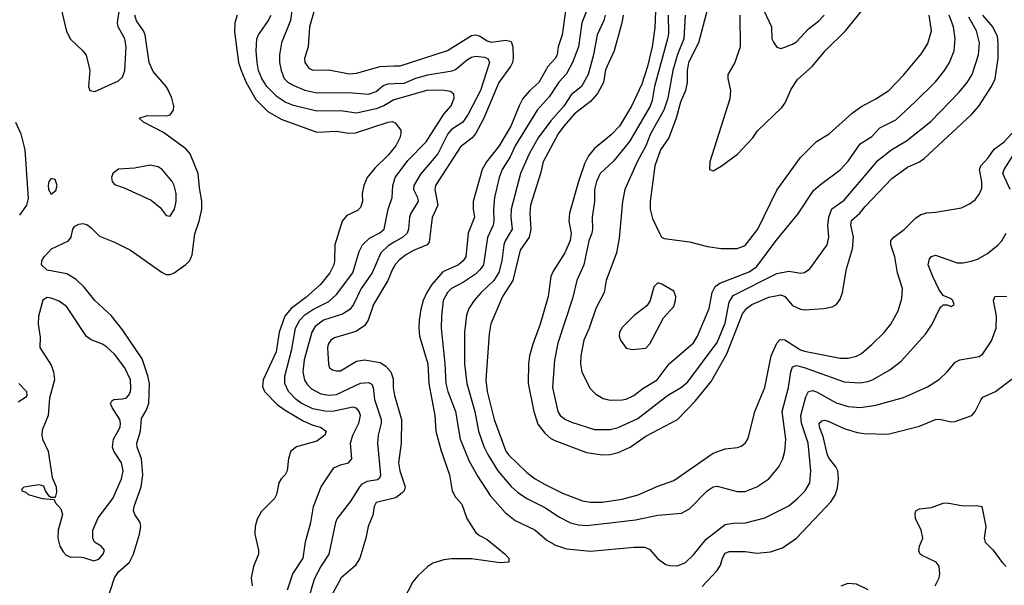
# Model space of a CAD drawing. Header units: inches. Extents: x 1550315 to 1685896, y 510706 to 640504.
# Tile 416 of 452: x 1668112 to 1673078, y 591672 to 594527. Entities that reach past the tile are written whole.
import ezdxf

# ---------------------------------------------------------------- set-up
doc = ezdxf.new("R2010")
doc.units = ezdxf.units.IN
doc.header["$MEASUREMENT"] = 0
doc.layers.add('B6569', color=7, linetype='Continuous')
doc.layers.add('B6579', color=7, linetype='Continuous')

msp = doc.modelspace()

# ---------------------------------------------------------------- linework, layer by layer
at = {"layer": 'B6569', "color": 5}
for points, elevation in [([(1670000, 595359), (1669956.3, 595270), (1669916, 595224), (1669862.3, 595137.7), (1669798.8, 595050), (1669775.7, 595010), (1669740.1, 594930), (1669670, 594823.1), (1669638.9, 594750), (1669616.6, 594643.4), (1669573.5, 594490), (1669565.8, 594390), (1669548.6, 594330), (1669549.4, 594310), (1669570, 594282.7), (1669590, 594272.4), (1669670, 594273.9), (1669773.4, 594253.4), (1669810, 594257.4), (1669930, 594289.6), (1670000, 594293.1)], 480), ([(1669494.1, 594650), (1669477.1, 594522.9), (1669431.7, 594410), (1669422.6, 594350), (1669422.3, 594310), (1669430.1, 594270), (1669446.2, 594230), (1669466.3, 594210), (1669494.2, 594194.2), (1669550, 594171), (1669610, 594157.2), (1669770, 594159), (1669870, 594150.1), (1669910, 594165.1), (1669945.4, 594194.6), (1669970, 594203.7), (1670000, 594204.5)], 460), ([(1668314, 594610), (1668347.5, 594467.5), (1668368.5, 594428.5), (1668430.3, 594370.3), (1668446.9, 594346.9), (1668464.9, 594270), (1668458.8, 594190), (1668466, 594170), (1668490, 594164.9), (1668610, 594218), (1668630, 594236), (1668641.6, 594270), (1668648.4, 594390), (1668642.2, 594430), (1668608.2, 594490), (1668605.4, 594510), (1668617, 594590)], 440), ([(1668550, 591585.2), (1668589, 591711), (1668610, 591740.6), (1668664.6, 591790), (1668685.7, 591830), (1668716.4, 591930), (1668721.9, 591970), (1668718.5, 591990), (1668692.3, 592030), (1668685.7, 592050), (1668688.7, 592070), (1668724.2, 592170), (1668731.8, 592230), (1668725.8, 592310), (1668703.4, 592370), (1668701.7, 592390), (1668720.6, 592450), (1668725.9, 592514.1), (1668750, 592554.4), (1668762.5, 592590), (1668766.5, 592690), (1668758.6, 592730), (1668730, 592815.5), (1668630, 592962.4), (1668573.4, 593033.4), (1668490.8, 593110), (1668436.2, 593176.2), (1668396.3, 593216.3), (1668350, 593243.6), (1668250, 593263.4), (1668221, 593290), (1668223.1, 593310), (1668234.4, 593330), (1668271.6, 593370), (1668357.8, 593410), (1668371.7, 593430), (1668380.3, 593470), (1668390, 593484.2), (1668410, 593495.6), (1668430, 593498.7), (1668450, 593492.4), (1668470, 593477.6), (1668513.8, 593433.8), (1668590, 593403.9), (1668670, 593362.9), (1668830, 593251), (1668850, 593241.6), (1668870, 593241.4), (1668890, 593249.5), (1668950, 593290.9), (1668970, 593311.3), (1668980.6, 593339.4), (1668994.4, 593445.6), (1669016.8, 593510), (1669029.5, 593570), (1669030.2, 593610.2), (1669018.1, 593678.1), (1669012.2, 593750), (1668971.1, 593850), (1668950, 593874.3), (1668836.8, 593956.8), (1668736, 594010), (1668714, 594030), (1668756.6, 594043.4), (1668850, 594041.6), (1668870, 594046.5), (1668886.8, 594070), (1668889.2, 594090.8), (1668879, 594130), (1668861.4, 594170), (1668849.5, 594190), (1668785.2, 594265.2), (1668764.4, 594310), (1668744.2, 594450), (1668735.5, 594470), (1668700.8, 594520.8), (1668691.9, 594550)], 420), ([(1669207.8, 594550), (1669196.4, 594510), (1669194.9, 594465.1), (1669215.7, 594310), (1669227.9, 594270), (1669254.2, 594210), (1669303.3, 594123.3), (1669363.8, 594063.8), (1669430, 594025.3), (1669610, 593958.4), (1669710, 593963.6), (1669770, 593954), (1669804.6, 593955.4), (1669969.4, 594010), (1669990, 594012.1), (1670000, 594008.3)], 420), ([(1670000, 594122.3), (1669998.2, 594121.8), (1669948.7, 594091.3), (1669910, 594076), (1669810, 594054.2), (1669730, 594066.4), (1669610, 594065.2), (1669493.1, 594093.1), (1669450, 594110.1), (1669410, 594137), (1669358.6, 594190), (1669332.5, 594230), (1669316.8, 594270), (1669309.5, 594310.5), (1669304.6, 594370), (1669307.9, 594430), (1669315.4, 594450), (1669363.1, 594516.9), (1669380.5, 594550)], 440), ([(1668089.7, 594010), (1668118, 593950), (1668136.8, 593870), (1668154.8, 593625.2), (1668145.1, 593590), (1668110, 593540.4)], 440), ([(1670000, 593879.2), (1669970, 593842.7), (1669902.2, 593777.8), (1669863.9, 593730), (1669847.8, 593690), (1669839.6, 593650), (1669840.8, 593610), (1669830, 593578.4), (1669815.7, 593564.3), (1669761.8, 593538.2), (1669738, 593510), (1669701.6, 593390), (1669699.8, 593310), (1669695.3, 593290), (1669675.4, 593250), (1669629.5, 593190), (1669554.5, 593125.5), (1669480.8, 593070), (1669449.4, 593030), (1669420.9, 592950), (1669404.6, 592850), (1669339.1, 592710), (1669335.7, 592675.7), (1669345.6, 592650), (1669410, 592584.4), (1669450, 592555.8), (1669542.1, 592502.1), (1669590, 592480.4), (1669628.2, 592470), (1669656.5, 592450), (1669650, 592429.7), (1669610, 592400.4), (1669508, 592372), (1669478.7, 592350), (1669467.8, 592312.3), (1669460.3, 592250), (1669450, 592229.4), (1669430.3, 592209.7), (1669419.3, 592190), (1669407.4, 592130), (1669396.9, 592110), (1669330, 592043.5), (1669310, 592005.6), (1669299.4, 591970), (1669297.1, 591930), (1669316, 591850), (1669316.5, 591830), (1669290, 591767), (1669279.8, 591710), (1669284.5, 591670)], 420), ([(1669462, 591650), (1669489.6, 591730.4), (1669541.2, 591810), (1669552.4, 591892.4), (1669579.4, 591990), (1669593.5, 592070), (1669632.1, 592170), (1669695.4, 592264.6), (1669730, 592281), (1669770.4, 592290), (1669786.9, 592310), (1669780.7, 592390), (1669792, 592430), (1669822.5, 592490), (1669830.1, 592530), (1669823.5, 592550), (1669810, 592566.8), (1669791.8, 592571.8), (1669690, 592549.7), (1669650, 592550.5), (1669590, 592563.1), (1669531.1, 592591.1), (1669506, 592610), (1669467.6, 592650), (1669448.3, 592690), (1669448.3, 592728.3), (1669483.3, 592863.3), (1669502.6, 592970), (1669523.9, 593010), (1669550, 593036.6), (1669590, 593063.5), (1669670, 593104.8), (1669710, 593139.1), (1669791.6, 593250), (1669823.8, 593356.2), (1669841, 593390), (1669876.4, 593423.6), (1669928.4, 593451.6), (1669950.1, 593470), (1669969.5, 593570), (1669990.8, 593630), (1669992.7, 593690), (1670000, 593712.3)], 440), ([(1670000, 593403.8), (1669970, 593385.9), (1669932.8, 593350), (1669890.1, 593250), (1669834.3, 593170), (1669795.5, 593090), (1669776.4, 593063.6), (1669740, 593040), (1669643.2, 593010), (1669601.4, 592978.6), (1669584.3, 592950), (1669546.6, 592810), (1669539.2, 592750), (1669548.4, 592708.5), (1669563.7, 592683.6), (1669583.6, 592663.6), (1669630, 592639.4), (1669670, 592631.7), (1669710, 592635.6), (1669830, 592691.9), (1669870, 592696.6), (1669887.6, 592687.6), (1669895, 592670), (1669901.5, 592610), (1669935.1, 592510), (1669934.6, 592490), (1669919.5, 592430), (1669917, 592390), (1669931.6, 592228.4), (1669926.7, 592213.3), (1669915.9, 592204.1), (1669864.3, 592195.6), (1669837.4, 592182.6), (1669825.5, 592170), (1669781.9, 592098.1), (1669712.8, 592010), (1669704.6, 591990), (1669671.3, 591830), (1669631.6, 591770), (1669596.5, 591703.5), (1669569.7, 591610.3)], 460), ([(1670000, 593281.5), (1669991.8, 593268.2), (1669968.1, 593210), (1669895.6, 593090), (1669868.8, 593011.2), (1669850, 592981.2), (1669806.8, 592953.2), (1669699, 592921), (1669681.2, 592910), (1669667.5, 592890), (1669664.3, 592870), (1669669, 592789), (1669674.4, 592770), (1669690, 592759.6), (1669710, 592754.2), (1669730, 592755.4), (1669810, 592803.5), (1669850, 592810.2), (1669930, 592796.6), (1669958.5, 592778.5), (1669983.3, 592750), (1669995.2, 592715.2), (1669995.3, 592670), (1670000, 592641.2)], 480), ([(1668108, 592690), (1668146, 592650), (1668148, 592630), (1668140.4, 592619.6), (1668104.1, 592595.9)], 440), ([(1670000, 592112.3), (1669909.2, 592090), (1669898.9, 592070), (1669893.3, 592026.7), (1669869.3, 591970), (1669856.8, 591910), (1669826.3, 591810), (1669803.2, 591770), (1669733.4, 591710), (1669683, 591617)], 480)]:
    msp.add_lwpolyline(points, dxfattribs=dict(at, elevation=elevation))
at = {"layer": 'B6569', "color": 5, "elevation": 440}
for points in [[(1668770, 593792), (1668690, 593777), (1668610, 593772), (1668580.7, 593750), (1668574, 593730), (1668577.3, 593710), (1668590, 593694.8), (1668638.8, 593678.8), (1668775.4, 593615.4), (1668819.2, 593579.2), (1668850, 593538), (1668870, 593536), (1668893, 593570), (1668901.3, 593610), (1668900.5, 593650), (1668891.1, 593690), (1668881.3, 593710), (1668830, 593771.3), (1668810, 593783.6)], [(1668270, 593726), (1668259.3, 593710), (1668254.9, 593690), (1668256.3, 593670), (1668270, 593646.8), (1668294.6, 593665.4), (1668300.5, 593690), (1668290, 593720.9)], [(1668250, 593124.4), (1668229, 593111), (1668205.9, 593030), (1668203.9, 592990), (1668214.8, 592925.2), (1668212.7, 592872.7), (1668270, 592784), (1668282.6, 592750), (1668286.4, 592710), (1668262.4, 592617.6), (1668254.4, 592530), (1668225.2, 592454.8), (1668224, 592430), (1668227.3, 592410), (1668255.8, 592350), (1668275.8, 592215.8), (1668295.8, 592170), (1668298, 592142), (1668290, 592115.3), (1668270, 592115.3), (1668261.2, 592121.2), (1668242, 592150), (1668233.2, 592173.2), (1668210, 592179), (1668132, 592168), (1668122, 592158), (1668122, 592150), (1668142.5, 592142.5), (1668154.8, 592130), (1668224.7, 592110), (1668285.4, 592105.4), (1668290.6, 592090), (1668318.6, 592058.6), (1668326.7, 592030), (1668305.4, 591950), (1668304.5, 591910), (1668314, 591870), (1668330, 591841.6), (1668345.3, 591825.3), (1668370, 591814), (1668410, 591816.4), (1668432.8, 591812.8), (1668484.7, 591795.3), (1668510, 591804.9), (1668532.3, 591830), (1668539, 591850), (1668522, 591870), (1668489.6, 591889.6), (1668479.6, 591910), (1668480.9, 591950), (1668507.4, 592012.6), (1668581.4, 592110), (1668625, 592210), (1668633.5, 592250), (1668625.2, 592290), (1668585.7, 592350), (1668579.5, 592370), (1668584.7, 592410), (1668617.8, 592470), (1668620.2, 592490), (1668616.5, 592510), (1668577.4, 592570), (1668569.8, 592590), (1668576.8, 592603.2), (1668586.6, 592610), (1668630, 592612.7), (1668650, 592619.2), (1668660.8, 592630), (1668670, 592648.4), (1668672.6, 592667.4), (1668669.9, 592710), (1668642.4, 592770), (1668590, 592838.2), (1668550, 592876.1), (1668530, 592888.6), (1668471.6, 592911.6), (1668447.9, 592928), (1668350, 593076.9), (1668310, 593106.2), (1668270, 593121.5)]]:
    msp.add_lwpolyline(points, close=True, dxfattribs=at)
at = {"layer": 'B6579', "color": 5}
for points, elevation in [([(1671608.7, 594690), (1671535.4, 594410), (1671484.6, 594310), (1671478.7, 594270), (1671478.7, 594210), (1671470.1, 594170.1), (1671444.4, 594110), (1671422.3, 594030), (1671386.4, 593930), (1671344.2, 593870), (1671315.3, 593790), (1671291.5, 593608.5), (1671291.5, 593570), (1671303.9, 593523.9), (1671338.3, 593450), (1671349.3, 593429.3), (1671362.4, 593422.4), (1671490, 593405.8), (1671581.4, 593381.4), (1671650, 593372.6), (1671730, 593372.4), (1671770, 593386.9), (1671833.8, 593470), (1671930, 593667.1), (1672050, 593831.1), (1672130, 593912.2), (1672194, 593950), (1672310, 594054.4), (1672353.6, 594086.4), (1672430, 594127.3), (1672494.5, 594170), (1672570, 594247.2), (1672661.9, 594358.1), (1672692.7, 594407.3), (1672709.8, 594470), (1672699.3, 594550)], 680), ([(1670864.4, 594570), (1670846.8, 594450), (1670827.5, 594390), (1670821.9, 594350), (1670812.1, 594330), (1670774.6, 594290), (1670730.3, 594209.7), (1670684.6, 594170), (1670650, 594129.1), (1670630, 594092.8), (1670588, 593990), (1670530, 593889.9), (1670465.8, 593810), (1670444.1, 593770), (1670399.1, 593610), (1670398.8, 593570), (1670405.7, 593530), (1670373.1, 593450), (1670361.3, 593330), (1670348.7, 593310), (1670325.2, 593290), (1670246.5, 593253.5), (1670190.1, 593189.9), (1670164.5, 593150), (1670146.6, 593110), (1670134.2, 593065.8), (1670126.3, 593010), (1670124, 592970), (1670128.4, 592930), (1670170.9, 592790), (1670175.7, 592690), (1670204.9, 592530), (1670209.6, 592450.4), (1670235.5, 592355.5), (1670279, 592230), (1670292.7, 592150), (1670310, 592116.9), (1670341.5, 592081.5), (1670366.3, 592010), (1670410, 591941.5), (1670430, 591924.1), (1670470, 591903.6), (1670559.3, 591830), (1670579.1, 591810), (1670578, 591790), (1670534.3, 591785.7), (1670390, 591806.4), (1670290, 591806.4), (1670250, 591801.7), (1670195.8, 591784.2), (1670170, 591768), (1670119.3, 591720.7), (1670093.8, 591690), (1670022.3, 591550)], 520), ([(1670971.1, 594570), (1670947, 594510), (1670930.8, 594389.2), (1670900.4, 594310), (1670870, 594253.6), (1670830, 594210.7), (1670782.1, 594137.9), (1670721.3, 594070), (1670610.6, 593889.4), (1670585.6, 593834.4), (1670545.1, 593770), (1670530.1, 593729.9), (1670505.6, 593630), (1670501, 593570), (1670503.4, 593510), (1670499.3, 593490), (1670471.6, 593428.4), (1670450, 593289.8), (1670434.7, 593265.3), (1670410, 593243.1), (1670350, 593202.2), (1670289.5, 593170), (1670269, 593150), (1670248.1, 593110), (1670238.5, 593030), (1670236.8, 592970), (1670255.5, 592790), (1670260.6, 592690), (1670270.6, 592650), (1670309.1, 592550), (1670332.9, 592410), (1670379, 592299), (1670422, 592222), (1670485.1, 592125.1), (1670559.6, 592039.6), (1670610, 591999.7), (1670710, 591952.9), (1670770, 591901.1), (1670814.3, 591874.3), (1670870, 591857.3), (1670990, 591844.8), (1671210, 591865.7), (1671265, 591865), (1671290, 591853.8), (1671330, 591806.5), (1671370, 591778.2), (1671390, 591772.1), (1671428.9, 591771.1), (1671470, 591787.1), (1671510, 591826.7), (1671573.9, 591906.1), (1671670, 591979.1), (1671710, 591986), (1671772.7, 591987.3), (1671870, 592013.4), (1671990, 592073.4), (1672035, 592110), (1672074, 592150), (1672096.1, 592190), (1672102.5, 592250), (1672088.4, 592390), (1672054.3, 592490), (1672050.8, 592529.2), (1672076.5, 592623.5), (1672090, 592651.2), (1672110, 592655.1), (1672130, 592648.3), (1672230, 592592.7), (1672290, 592574.2), (1672350, 592570.1), (1672430, 592580.9), (1672570, 592620.2), (1672690, 592673.8), (1672750, 592712.9), (1672789.7, 592750), (1672830, 592798.9), (1672854, 592810), (1672950, 592827), (1672970, 592840.5), (1673013.7, 592906.3), (1673036.5, 592970), (1673037.7, 593030), (1673023.1, 593110), (1673029.6, 593130), (1673090, 593131.7)], 540), ([(1671064.6, 594550), (1671057.2, 594522.8), (1671024.5, 594450), (1671005.5, 594350), (1670978.3, 594250), (1670944.7, 594190), (1670893.2, 594146.8), (1670856, 594090), (1670790, 594015.9), (1670726.4, 593930), (1670680.9, 593850), (1670637.4, 593750), (1670591.1, 593570), (1670587.9, 593530), (1670595.6, 593470), (1670560.8, 593410), (1670553.9, 593390), (1670543.7, 593310), (1670528.6, 593251.4), (1670503.1, 593210), (1670438.7, 593150), (1670403, 593110), (1670376.6, 593070), (1670364.3, 593035.7), (1670355.1, 592950), (1670355.1, 592790), (1670366.7, 592690), (1670406.5, 592550), (1670425.7, 592450), (1670452.7, 592372.7), (1670472, 592332), (1670523.9, 592250), (1670590.9, 592170.9), (1670622.5, 592142.5), (1670670, 592110.8), (1670762.9, 592062.9), (1670830, 592017.7), (1670890, 591988.1), (1670930, 591977.6), (1670970, 591974.7), (1671090, 591988.3), (1671217.3, 592002.7), (1671330, 592027.1), (1671450, 592036.5), (1671490, 592058.9), (1671578.8, 592150), (1671610, 592170.2), (1671630, 592173.5), (1671730, 592146), (1671770, 592145.7), (1671830, 592169.4), (1671890, 592209.1), (1671941.2, 592270), (1671959.8, 592310), (1671970.5, 592349.5), (1671975.2, 592410), (1671957.1, 592550), (1671988.8, 592670), (1672000.9, 592750), (1672010, 592774.7), (1672030, 592781.3), (1672067.8, 592772.2), (1672270, 592698.9), (1672350, 592694.1), (1672390, 592700.8), (1672412.2, 592710), (1672500, 592760), (1672556.7, 592803.4), (1672680.8, 592939.2), (1672714, 592990), (1672750, 593066.8), (1672760.8, 593079.2), (1672770, 593087.7), (1672790, 593087.7), (1672810, 593078.8), (1672824, 593090), (1672818, 593110), (1672810, 593118), (1672770, 593135.1), (1672747.3, 593167.3), (1672716.4, 593230), (1672694, 593290), (1672700.1, 593319.9), (1672710, 593332.4), (1672730, 593338.7), (1672840.3, 593300.3), (1672870, 593299.8), (1672910, 593307.3), (1672941.6, 593318.4), (1672992.9, 593347.1), (1673046.3, 593390), (1673064.4, 593410), (1673087, 593450)], 560), ([(1671154.9, 594550), (1671149, 594510), (1671109.5, 594370), (1671066.8, 594273.2), (1671056.4, 594210), (1671026.1, 594153.9), (1670990, 594113.9), (1670910, 594052.2), (1670855.9, 593990), (1670827.3, 593950), (1670751.4, 593810), (1670737.8, 593750), (1670687.4, 593590), (1670684, 593550), (1670689.6, 593470), (1670680.8, 593430), (1670635.6, 593364.4), (1670598.1, 593210), (1670546, 593130), (1670487.4, 592992.6), (1670479.3, 592940.7), (1670462.6, 592710), (1670469.6, 592650), (1670504.3, 592510), (1670564, 592350), (1670578.1, 592330), (1670670, 592241.3), (1670711.1, 592210), (1670761.4, 592181.4), (1670850, 592137.2), (1670950, 592098.5), (1670990, 592092.5), (1671050, 592092.5), (1671150, 592107), (1671230.8, 592129.2), (1671330, 592172.6), (1671410, 592201), (1671610, 592339.3), (1671670, 592360.8), (1671732.5, 592367.5), (1671750, 592374.4), (1671770, 592390.4), (1671786.3, 592413.7), (1671819.8, 592550), (1671869.9, 592670), (1671902.1, 592830), (1671930, 592893.8), (1671947.9, 592912.1), (1671970, 592910.9), (1672050, 592861.5), (1672070, 592854.3), (1672250, 592819.5), (1672290, 592819.2), (1672332, 592828), (1672357.7, 592842.3), (1672410, 592888), (1672471.9, 592948.1), (1672505.3, 592990), (1672542, 593058), (1672560.4, 593119.6), (1672563.7, 593170), (1672538.1, 593250), (1672525.4, 593330), (1672505.8, 593390), (1672505.7, 593410), (1672510, 593416.9), (1672520.3, 593430), (1672572.3, 593467.7), (1672630, 593524.6), (1672656.4, 593543.6), (1672687.2, 593552.8), (1672730, 593555.9), (1672862, 593578), (1672902.6, 593597.4), (1672930, 593618.4), (1672952.8, 593647.2), (1672963.5, 593676.5), (1672965, 593710), (1672952.7, 593770), (1672958.7, 593790), (1672995.9, 593830), (1673025.9, 593874.1), (1673076.5, 593910), (1673131.3, 593968.6)], 580), ([(1671318.8, 594570), (1671315.1, 594484.9), (1671301.6, 594390), (1671278, 594290), (1671250, 594201.5), (1671197.2, 594090), (1671136.2, 593990), (1671094.1, 593945.9), (1671010, 593876.5), (1670981.1, 593838.9), (1670960.3, 593799.7), (1670929.5, 593709.5), (1670885.1, 593550), (1670881.5, 593510), (1670893.4, 593450), (1670888.1, 593411.9), (1670860.4, 593350), (1670802.2, 593257.8), (1670790.1, 593230), (1670777.8, 593130), (1670737, 592990), (1670700.4, 592890), (1670683.5, 592830), (1670677.5, 592790), (1670675.8, 592690), (1670705.4, 592550), (1670725.5, 592485.5), (1670759.7, 592439.7), (1670790, 592414), (1670810, 592403.5), (1670970, 592343.3), (1671050.8, 592330.8), (1671090, 592332.7), (1671130, 592343.1), (1671190, 592370.1), (1671270, 592425.5), (1671428.6, 592510), (1671518.8, 592601.2), (1671599.7, 592700.3), (1671678.7, 592841.3), (1671757.3, 593042.7), (1671778.1, 593070), (1671804, 593090), (1671890, 593126.7), (1671950, 593137.5), (1671970.1, 593130.1), (1672010, 593084.4), (1672050, 593066.1), (1672070, 593063), (1672168.7, 593070), (1672210, 593078.5), (1672230.7, 593089.3), (1672250, 593117.1), (1672261.6, 593150), (1672282.5, 593270), (1672311.7, 593370), (1672316.3, 593430), (1672303.2, 593490), (1672307.1, 593512.9), (1672348.4, 593550), (1672375.5, 593584.5), (1672510, 593725.5), (1672590, 593783), (1672649.7, 593810), (1672673.9, 593826.1), (1672912.1, 594047.9), (1672948.9, 594091.1), (1673013.3, 594190), (1673031.5, 594228.5), (1673047.1, 594332.9), (1673047.1, 594410), (1673042.5, 594442.5), (1673020.5, 594490), (1672969.6, 594550)], 620), ([(1671382.8, 594550), (1671383.3, 594456.7), (1671379.3, 594430), (1671314.1, 594190), (1671301.6, 594118.4), (1671292, 594090), (1671187.3, 593912.7), (1671107.2, 593812.8), (1671038.6, 593750), (1671020.1, 593710), (1671011.4, 593670), (1671010.7, 593610), (1670998.5, 593530), (1671000.9, 593470), (1670996.4, 593450), (1670982.6, 593410), (1670956.8, 593290), (1670921.9, 593210), (1670900, 593119.9), (1670825.6, 592894.4), (1670808.7, 592808.7), (1670798.7, 592670), (1670826.4, 592550), (1670837.3, 592530), (1670864.2, 592510), (1670894.9, 592494.9), (1671010, 592458.7), (1671090, 592458.3), (1671130, 592469.5), (1671230, 592513.5), (1671379, 592630), (1671450, 592672.5), (1671481, 592699), (1671630, 592898.5), (1671670, 592994.9), (1671690, 593101.5), (1671710, 593134.4), (1671930, 593246.4), (1671990, 593257.8), (1672051.7, 593248.3), (1672070, 593251.6), (1672097.4, 593270), (1672183.5, 593390), (1672192.8, 593430), (1672188.3, 593488.3), (1672193, 593530), (1672207.6, 593572.4), (1672270, 593615.9), (1672441.7, 593818.3), (1672510, 593872.2), (1672585, 593915), (1672706.8, 594013.2), (1672850, 594160.7), (1672890.3, 594209.7), (1672914.9, 594250), (1672947.9, 594350), (1672952.2, 594410), (1672938.1, 594470), (1672898.9, 594538.9)], 640), ([(1671468.4, 594550), (1671461.6, 594430), (1671429.8, 594350.2), (1671405.9, 594270), (1671380.4, 594130), (1671359.9, 594070), (1671293.6, 593950), (1671269.3, 593890), (1671226, 593810), (1671164.4, 593670), (1671152.5, 593610), (1671135.4, 593424.6), (1671121.1, 593350), (1671069.3, 593210), (1671058.9, 593150), (1671017.8, 593070), (1670984.4, 592970), (1670957.4, 592910), (1670941.4, 592830), (1670939.8, 592790), (1670946.7, 592750), (1670987.1, 592667.1), (1671017.7, 592637.7), (1671055.2, 592615.2), (1671090, 592606.4), (1671150, 592607.9), (1671170, 592611.1), (1671209.7, 592630), (1671253.9, 592666), (1671327.4, 592710), (1671387.8, 592790), (1671510, 592896), (1671530, 592930.4), (1671589.7, 593069.7), (1671603.5, 593150), (1671619.3, 593180.7), (1671643, 593197), (1671790, 593254.2), (1671830, 593280.6), (1671926.8, 593413.2), (1672035.4, 593544.6), (1672115.8, 593664.2), (1672150, 593695), (1672250, 593769.2), (1672290, 593812.9), (1672350, 593900.2), (1672410, 593937.5), (1672450, 593981.4), (1672530, 594022), (1672628.2, 594111.8), (1672730, 594213.4), (1672776.2, 594270), (1672801.3, 594310), (1672824.2, 594370), (1672829.9, 594430), (1672822, 594490), (1672799, 594550)], 660), ([(1671744, 594550), (1671745.1, 594390), (1671719.2, 594310), (1671683.1, 594250), (1671683.3, 594230), (1671696.2, 594170), (1671692.7, 594127.3), (1671593.1, 593810), (1671590.5, 593770.5), (1671610, 593764.6), (1671650, 593787.1), (1671731.4, 593848.6), (1671809.8, 593930), (1671833.4, 593966.6), (1671956.2, 594083.8), (1671972.1, 594107.9), (1672003.3, 594176.7), (1672035.3, 594224.7), (1672107.7, 594290), (1672174.6, 594370), (1672276.5, 594470), (1672358, 594570)], 720), ([(1671866.2, 594570), (1671903.5, 594490), (1671905.8, 594430), (1671912.7, 594412.7), (1671930, 594387.3), (1671950, 594380.5), (1671970, 594388.8), (1672010, 594402.5), (1672030, 594414.7), (1672090, 594480.2), (1672140.8, 594519.2), (1672169.8, 594550)], 740), ([(1670000, 594293.1), (1670030, 594294.6), (1670269.5, 594370.5), (1670390, 594446.3), (1670410, 594449.6), (1670430, 594445.2), (1670470, 594419.9), (1670490, 594412.9), (1670563.7, 594423.7), (1670590, 594416.5), (1670598.5, 594390), (1670600.1, 594330), (1670596.8, 594310), (1670586.5, 594290), (1670527.7, 594210), (1670452.8, 594030), (1670411, 593950), (1670393.8, 593930), (1670335.4, 593884.6), (1670208.6, 593690), (1670206.2, 593670), (1670219.9, 593590), (1670191.7, 593528.3), (1670176.8, 593403.2), (1670166, 593390), (1670097.4, 593362.6), (1670059.9, 593340.1), (1670026.1, 593313.9), (1670007.1, 593292.9), (1670000, 593281.5)], 480), ([(1670000, 594204.5), (1670050, 594205.8), (1670110, 594232.2), (1670170, 594249.2), (1670292, 594268), (1670310, 594275), (1670370, 594326.3), (1670390, 594337.5), (1670410, 594342.4), (1670456.7, 594336.7), (1670472.2, 594330), (1670480.5, 594310), (1670434.9, 594170), (1670373.9, 594050), (1670346.6, 594010), (1670290, 593971.9), (1670271.7, 593950), (1670220.1, 593850), (1670133.5, 593746.5), (1670099.8, 593690), (1670097.2, 593670), (1670118.6, 593630), (1670120.9, 593610), (1670083.6, 593550), (1670077.1, 593530), (1670072.5, 593470), (1670065, 593450), (1670043.7, 593430), (1670000, 593403.8)], 460), ([(1670000, 593712.3), (1670005.8, 593730), (1670070, 593816.7), (1670162.1, 593910), (1670250, 594049.8), (1670287.8, 594092.2), (1670302.2, 594130), (1670300.7, 594150), (1670285, 594165), (1670252, 594170), (1670170, 594170.8), (1670000, 594122.3)], 440), ([(1670000, 594008.3), (1670006, 594006), (1670034, 593970), (1670034.4, 593950), (1670028.5, 593930), (1670008.9, 593890), (1670000, 593879.2)], 420), ([(1673107.6, 593670), (1673070.4, 593750), (1673076.4, 593770), (1673120.2, 593839.8)], 560), ([(1671554.3, 591665.7), (1671630, 591747.6), (1671646.6, 591773.4), (1671656.5, 591810), (1671670, 591834), (1671690, 591843), (1671770, 591843.3), (1671830, 591834.6), (1671898.2, 591841.8), (1671958.5, 591861.5), (1672030, 591910.2), (1672204.3, 592095.7), (1672225.5, 592130), (1672235.7, 592164.3), (1672241.7, 592210), (1672237.7, 592250), (1672228.6, 592270), (1672195.2, 592310), (1672186.2, 592330), (1672163.5, 592423.5), (1672145, 592470), (1672143.4, 592490), (1672157, 592503), (1672170, 592506.2), (1672190, 592500.8), (1672270, 592464.3), (1672336, 592444), (1672370, 592439), (1672490, 592435.2), (1672650, 592475), (1672730, 592508.4), (1672750, 592511.4), (1672810, 592496.6), (1672830, 592499.4), (1672913.7, 592530), (1672930.8, 592550), (1672960.4, 592610), (1672970, 592621.1), (1673033.6, 592650), (1673133, 592727)], 520), ([(1670000, 592641.2), (1670001.8, 592630), (1670037.9, 592510), (1670035.7, 592390), (1670022.8, 592290), (1670029.2, 592250), (1670056.1, 592170), (1670050.1, 592150), (1670041.3, 592138.7), (1670010, 592114.8), (1670000, 592112.3)], 480), ([(1672729.7, 591670), (1672749.8, 591710), (1672752.5, 591730), (1672748.7, 591768.7), (1672734.3, 591790), (1672663.3, 591823.3), (1672654, 591830), (1672645.9, 591845.9), (1672649.7, 591870), (1672666, 591910), (1672658.5, 591950), (1672629.6, 592010.4), (1672627.2, 592032.8), (1672632, 592048), (1672650, 592058), (1672710, 592064.9), (1672770, 592086.7), (1672790, 592088.7), (1672870, 592072.9), (1672935.6, 592075.6), (1672964.7, 592070), (1672983.8, 591970), (1672976.4, 591910), (1672980.5, 591890), (1673022, 591850), (1673067.3, 591787.3), (1673087.3, 591767.3)], 480), ([(1672255.1, 591670), (1672290, 591683.5), (1672330, 591680.7), (1672390, 591651.3)], 480)]:
    msp.add_lwpolyline(points, dxfattribs=dict(at, elevation=elevation))
at = {"layer": 'B6579', "color": 5, "elevation": 680}
msp.add_lwpolyline([(1671330, 593198), (1671310, 593179), (1671290.7, 593109.3), (1671276.3, 593083.7), (1671210, 593033.2), (1671150, 592973.6), (1671136.5, 592950), (1671135.3, 592930), (1671142.6, 592910), (1671170, 592868.9), (1671202.4, 592862.4), (1671270, 592869), (1671290, 592890.7), (1671358, 593022), (1671410, 593079.1), (1671419.1, 593110), (1671421.1, 593130), (1671410, 593157), (1671350, 593191.8)], close=True, dxfattribs=at)

doc.saveas('drawing.dxf')
